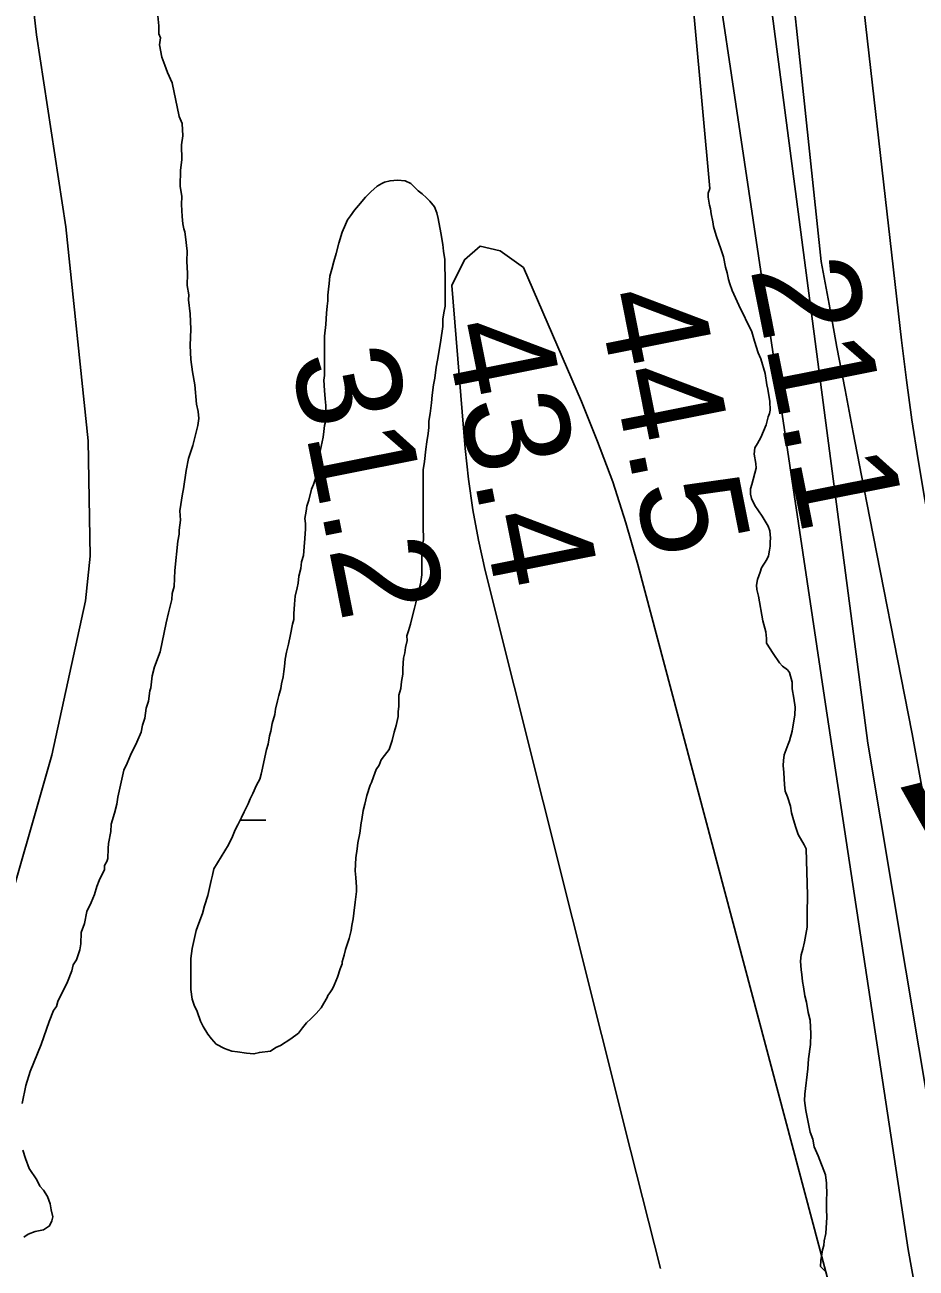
# Model space of a CAD drawing. Extents: x 3250478 to 3288318, y 788638 to 816472.
# Drawn here: x 3274138 to 3274709, y 798809 to 799606 of the extents above; entities that cross this region are included whole.
import ezdxf

# ---------------------------------------------------------------- set-up
doc = ezdxf.new("R2010")
doc.units = 0
for name, color, linetype in [('V-LEVE-TOET', 7, 'Continuous'), ('V-RIVR-RANG', 7, 'Continuous'), ('V-SITE-VEGE', 7, 'Continuous'), ('V-TOPO-DPTH', 7, 'Continuous'), ('V-TOPO-GNAM-IDEN', 7, 'Continuous'), ('V-TOPO-MAJR', 7, 'Continuous'), ('V-TOPO-MINR', 7, 'Continuous'), ('V-WETL-SWMP', 7, 'Continuous')]:
    doc.layers.add(name, color=color, linetype=linetype)

msp = doc.modelspace()

# ---------------------------------------------------------------- linework, layer by layer
at = {"layer": 'V-LEVE-TOET'}
msp.add_lwpolyline([(3274061.85, 798806.12), (3274068.61, 798827.43), (3274077.85, 798859.88), (3274090.64, 798908.6), (3274121.38, 799020.62), (3274155.1, 799137.91), (3274176.53, 799236.89), (3274179.56, 799265.57), (3274178.42, 799339.31), (3274164.12, 799476.63), (3274145.15, 799599.57), (3274136.56, 799676.08), (3274123.48, 799746.83), (3274114.68, 799810.77), (3274107.78, 799900.28), (3274099.15, 800005.14), (3274089.23, 800127.9), (3274066.66, 800323.54), (3274045.78, 800530.48)], dxfattribs=at)
at = {"layer": 'V-SITE-VEGE'}
for points in [[(3274552.31, 799768.08), (3274576.81, 799501.16)], [(3274244.03, 799410.97), (3274243.69, 799420.71), (3274242.69, 799429.82), (3274242.79, 799433.05), (3274241.69, 799438.92), (3274241.94, 799446.69), (3274241.54, 799454.49), (3274241.75, 799460.96), (3274240.74, 799470.07), (3274240.2, 799473.33), (3274239.61, 799475.29), (3274239.07, 799478.55), (3274238.57, 799483.1), (3274238.17, 799490.9), (3274238.34, 799496.07), (3274237.25, 799502.59), (3274237.58, 799512.95), (3274238.44, 799519.41), (3274238.1, 799529.14), (3274238.94, 799534.95), (3274238.54, 799542.74), (3274236.75, 799547.34), (3274232.25, 799568.87), (3274229.22, 799575.45), (3274227.42, 799580.05), (3274225.65, 799585.29), (3274223.96, 799593.12), (3274224.75, 799597.64), (3274223.54, 799600.27), (3274223.7, 799605.45), (3274222.68, 799613.91)], [(3274576.81, 799501.16), (3274575.69, 799498.06), (3274575.76, 799495.62), (3274576.52, 799490.44), (3274577.21, 799488.01), (3274577.61, 799484.96), (3274578.68, 799479.8), (3274579.08, 799476.75), (3274580.78, 799470.98), (3274584.11, 799461.91), (3274585.47, 799457.35), (3274586.9, 799450.67), (3274587.92, 799447.03), (3274588.67, 799442.77), (3274589.66, 799440.04), (3274591.02, 799435.8), (3274595.27, 799426.44), (3274603.74, 799409.26), (3274605.46, 799403.19), (3274607.82, 799395.91), (3274609.46, 799391.98), (3274612.19, 799382.58), (3274613.33, 799375.27), (3274614.02, 799372.54), (3274615.18, 799364.62), (3274615.34, 799359.12), (3274615.1, 799356.97), (3274614.25, 799354.8), (3274612.88, 799349.56), (3274609.45, 799341.5), (3274607.42, 799337.76), (3274605.67, 799334.96), (3274605.17, 799330.97), (3274606.27, 799324.88), (3274606.37, 799321.82), (3274603.62, 799311.34), (3274602.79, 799308.56), (3274602.89, 799305.2), (3274603.58, 799302.46), (3274605.55, 799297.93), (3274610.35, 799291.04), (3274614.21, 799284.73), (3274615.22, 799281.7), (3274615.66, 799277.12), (3274615.43, 799274.67), (3274615.51, 799271.92), (3274614.97, 799269.45), (3274614.47, 799265.77), (3274613.32, 799263.28), (3274609.81, 799257.98), (3274608.98, 799255.2), (3274607.28, 799250.56), (3274606.78, 799246.87), (3274606.86, 799244.12), (3274607.91, 799239.87), (3274610.83, 799224.05), (3274612.57, 799217.06), (3274613, 799212.79), (3274613.09, 799209.73), (3274617.27, 799203.12), (3274621.43, 799197.13), (3274623.33, 799195.05), (3274626.46, 799192.69), (3274627.73, 799190.89), (3274629.45, 799184.82), (3274629.57, 799180.55), (3274630.67, 799174.46), (3274631.46, 799168.67), (3274631.3, 799163.77), (3274629.47, 799153.31), (3274627.83, 799147.14), (3274626.97, 799144.97), (3274624.42, 799138.17), (3274623.92, 799134.48), (3274623.7, 799131.41), (3274624.15, 799126.84), (3274624.69, 799118.9), (3274625.12, 799114.93), (3274626.45, 799111.3), (3274628.47, 799105.24), (3274629.21, 799100.98), (3274629.91, 799097.94), (3274631.61, 799092.18), (3274633.3, 799087.03), (3274637.17, 799080.41), (3274638.46, 799078), (3274639.35, 799048.35), (3274639.1, 799036.41), (3274639.05, 799027.84), (3274637.5, 799018.31), (3274636.41, 799013.69), (3274635.3, 799009.98), (3274634.81, 799005.99), (3274635.28, 799000.49), (3274635.68, 798997.45), (3274636.12, 798992.87), (3274636.83, 798989.53), (3274637.62, 798983.74), (3274638.65, 798979.79), (3274639.77, 798973.09), (3274641.14, 798968.24)], [(3274136.02, 798914.66), (3274138.34, 798926.26), (3274141.22, 798935.24), (3274148.26, 798952.52), (3274153.27, 798967.26), (3274156.09, 798974.3), (3274158.12, 798976.83), (3274158.87, 798980.05), (3274165.11, 798992.81), (3274167.93, 798999.85), (3274168.7, 799003.71), (3274170.75, 799006.89), (3274172.9, 799013.3), (3274173.68, 799017.17), (3274173.91, 799024.29), (3274176.04, 799030.05), (3274177.58, 799037.79), (3274180.36, 799043.53), (3274182.47, 799048.65), (3274183.93, 799053.79), (3274185.35, 799057.63), (3274188.81, 799064.65), (3274188.9, 799067.24), (3274190.28, 799069.79), (3274190.99, 799071.71), (3274191.2, 799078.18), (3274191.3, 799081.42), (3274192.84, 799089.15), (3274192.99, 799093.69), (3274195.16, 799100.75), (3274196.65, 799106.53), (3274197.44, 799111.05), (3274201.24, 799128.43), (3274203.33, 799132.9), (3274205.44, 799138.01), (3274209.59, 799146.31), (3274212.39, 799152.7), (3274213.18, 799157.21), (3274214.62, 799161.7), (3274215.48, 799168.16), (3274216.92, 799172.65), (3274217.78, 799179.1), (3274218.49, 799181.03), (3274219.38, 799188.78), (3274220.87, 799194.56), (3274224.42, 799204.17), (3274228.26, 799222.84), (3274229.76, 799229.28), (3274231.98, 799237.64), (3274232.1, 799241.52), (3274233.54, 799246.01), (3274233.87, 799256.37), (3274235.77, 799275.11), (3274236.56, 799279.62), (3274236.65, 799282.21), (3274237.5, 799288.67), (3274237.04, 799294.52), (3274238.69, 799305.48), (3274239.44, 799308.7), (3274241.11, 799320.32), (3274242.66, 799328.04), (3274245.52, 799336.38), (3274248.53, 799349.25), (3274249.32, 799353.76), (3274248.82, 799358.31), (3274247.67, 799362.89), (3274246.77, 799375.23), (3274245.1, 799383.71), (3274244.05, 799391.53), (3274243.7, 799400.61), (3274244.03, 799410.97)], [(3274641.14, 798968.24), (3274641.41, 798959.37), (3274641.31, 798952.64), (3274640.05, 798943.42), (3274639.63, 798936.98), (3274637.67, 798920.71), (3274637.49, 798916.72), (3274638.29, 798910.32), (3274639.37, 798904.85), (3274641.16, 798896.33), (3274642.82, 798891.79), (3274643.58, 798886.92), (3274646.2, 798881.19), (3274650.85, 798869.08), (3274651.62, 798863.6), (3274651.84, 798856.27), (3274651.6, 798854.12), (3274651.52, 798846.77), (3274651.66, 798841.88), (3274651.06, 798831.46), (3274649.97, 798826.83), (3274649.76, 798823.77), (3274648.93, 798820.99), (3274647.9, 798814.23), (3274647.72, 798810.24), (3274650.55, 798807.58)], [(3274137.16, 798829.06), (3274139.81, 798830.92), (3274144.41, 798832.71), (3274149.63, 798833.84), (3274153.6, 798836.31), (3274155, 798839.5), (3274155.73, 798842.07), (3274154.58, 798846.65), (3274154.06, 798850.56), (3274152.26, 798855.15), (3274149.8, 798859.12), (3274147.29, 798861.79), (3274145.47, 798865.74), (3274140.52, 798873.03), (3274138.14, 798879.59), (3274136.36, 798884.83)]]:
    msp.add_lwpolyline(points, dxfattribs=at)
at = {"layer": 'V-TOPO-DPTH'}
msp.add_lwpolyline([(3274742.13, 799152.69), (3274735.75, 799186.5), (3274725.53, 799241.87), (3274714.65, 799301.83), (3274710.29, 799327.29), (3274706.27, 799352.8), (3274702.75, 799378.39), (3274699.58, 799404.02), (3274667.25, 799687.79), (3274661.31, 799763.01), (3274658.83, 799838.22), (3274661.55, 799913.43), (3274667.73, 799988.63), (3274685.35, 800139.03), (3274613.45, 800366.21), (3274591.93, 800441.34)], dxfattribs=at)
at = {"layer": 'V-TOPO-MAJR'}
for points in [[(3274342.78, 801231.96), (3274650.91, 799170.66)], [(3274650.91, 799170.66), (3274703.78, 798821.19), (3274763.76, 798489.59), (3274905.79, 797655.86), (3275202.78, 796703.67)]]:
    msp.add_lwpolyline(points, dxfattribs=at)
at = {"layer": 'V-TOPO-MINR'}
for points in [[(3274375.61, 801452.77), (3274677.98, 799145.68)], [(3274447.12, 801355.54), (3274648.15, 799454.37), (3274653.17, 799426.92), (3274658.27, 799399.49), (3274663.46, 799372.07), (3274668.7, 799344.66), (3274673.99, 799317.26), (3274679.33, 799289.87), (3274703.89, 799164.61), (3274706.46, 799151.55)], [(3274591.93, 800441.34), (3274613.45, 800366.21), (3274685.35, 800139.03), (3274667.73, 799988.63), (3274661.55, 799913.43), (3274658.83, 799838.22), (3274661.31, 799763.01), (3274667.25, 799687.79), (3274699.58, 799404.02), (3274702.75, 799378.39), (3274706.27, 799352.8), (3274710.29, 799327.29), (3274714.65, 799301.83), (3274725.53, 799241.87), (3274735.75, 799186.5), (3274742.13, 799152.69)], [(3274545.18, 798809.12), (3274525.88, 798884.76), (3274432.83, 799256.38), (3274428.49, 799275.75), (3274424.79, 799295.22), (3274422.05, 799314.85), (3274419.96, 799334.59), (3274411.5, 799439), (3274419.55, 799455.45), (3274429.54, 799464.13), (3274442.44, 799461.17), (3274457.28, 799450.44), (3274494.45, 799364.65), (3274504.88, 799339.01), (3274514.54, 799313.1), (3274523.02, 799286.79), (3274530.72, 799260.21), (3274697.87, 798630.9)], [(3274706.46, 799151.55), (3274830.04, 798470.64), (3274984.7, 797662.18), (3275196.19, 796872.66), (3275244.88, 796729.1)], [(3274677.98, 799145.68), (3274792.16, 798464.33), (3274953.14, 797665.34), (3275230.01, 796698.49)]]:
    msp.add_lwpolyline(points, dxfattribs=at)
at = {"layer": 'V-WETL-SWMP'}
for p, q in [((3274392.17, 799262.44), (3274392.29, 799262.44)), ((3274275.71, 799096.3), (3274292.12, 799096.3))]:
    msp.add_line(p, q, dxfattribs=at)
for points in [[(3274258.98, 799065.11), (3274268.19, 799080.49), (3274270.82, 799085.77), (3274272.57, 799090.16), (3274274.32, 799093.23), (3274276.51, 799098.07), (3274278.27, 799101.58), (3274280.9, 799106.85), (3274282.21, 799109.93), (3274283.96, 799113.44), (3274286.16, 799118.71), (3274288.35, 799122.67), (3274289.22, 799125.74), (3274290.1, 799129.7), (3274290.97, 799133.65), (3274292.72, 799141.56), (3274293.6, 799145.07), (3274294.47, 799150.34), (3274295.34, 799153.42), (3274296.22, 799158.25), (3274297.97, 799163.96), (3274298.4, 799167.47), (3274299.72, 799172.74), (3274300.59, 799176.26), (3274301.9, 799180.65), (3274302.34, 799183.72), (3274303.21, 799188.11), (3274303.65, 799191.63), (3274304.09, 799194.7), (3274304.52, 799199.53), (3274305.39, 799203.93), (3274306.71, 799209.2), (3274308.02, 799215.35), (3274309.33, 799221.93), (3274310.2, 799225.01), (3274310.2, 799228.52), (3274310.63, 799234.67), (3274311.07, 799239.94), (3274312.38, 799245.21), (3274312.82, 799248.29), (3274313.25, 799252.68), (3274314.56, 799257.51), (3274315, 799261.9), (3274316.31, 799265.85), (3274316.75, 799271.56), (3274317.18, 799276.83), (3274317.61, 799282.98), (3274317.61, 799286.49), (3274317.17, 799289.57), (3274318.04, 799294.4), (3274318.48, 799297.47), (3274319.79, 799301.43), (3274321.54, 799308.46), (3274322.85, 799311.53), (3274323.73, 799314.61), (3274324.6, 799318.56), (3274325.04, 799324.27), (3274326.35, 799329.98), (3274327.66, 799335.69), (3274328.97, 799341.84), (3274329.41, 799345.35), (3274329.85, 799349.3), (3274330.72, 799352.38), (3274330.72, 799357.21), (3274330.71, 799362.04), (3274330.27, 799366.43), (3274329.82, 799371.7), (3274329.38, 799378.29), (3274329.81, 799381.36), (3274329.81, 799386.63), (3274329.8, 799391.9), (3274329.8, 799395.85), (3274329.8, 799400.24), (3274329.79, 799406.39), (3274330.66, 799413.86), (3274331.09, 799421.32), (3274331.53, 799425.71), (3274331.96, 799429.23), (3274331.96, 799432.74), (3274332.4, 799436.69), (3274332.83, 799440.21), (3274333.27, 799445.04), (3274334.58, 799449.43), (3274335.89, 799454.26), (3274337.2, 799459.53), (3274338.95, 799466.12), (3274341.14, 799473.15), (3274343.33, 799477.98), (3274344.65, 799481.06), (3274346.4, 799483.69), (3274349.03, 799487.21), (3274351.67, 799490.29), (3274356.05, 799495.56), (3274359.56, 799499.08), (3274363.51, 799502.59), (3274366.58, 799504.35), (3274368.34, 799505.23), (3274371.85, 799506.11), (3274376.68, 799506.56), (3274381.51, 799506.12), (3274385.03, 799504.37)], [(3274385.03, 799504.37), (3274389.86, 799499.55), (3274392.5, 799497.79), (3274395.14, 799495.16), (3274397.33, 799492.97), (3274400.41, 799489.46), (3274401.73, 799485.51), (3274402.61, 799481.99), (3274404.38, 799472.77), (3274405.7, 799465.31), (3274406.15, 799460.92), (3274407.03, 799455.65), (3274407.03, 799451.26), (3274407.04, 799444.23), (3274407.04, 799439.84), (3274407.05, 799435.45), (3274407.05, 799430.62), (3274407.06, 799425.79), (3274406.19, 799421.4), (3274405.75, 799417.44), (3274405.75, 799412.61), (3274404.45, 799403.83), (3274403.57, 799398.56), (3274402.26, 799391.09), (3274401.39, 799386.7), (3274400.52, 799379.67), (3274399.64, 799375.28), (3274398.77, 799368.69), (3274398.34, 799363.86), (3274397.46, 799356.83), (3274396.59, 799352), (3274396.6, 799348.05), (3274396.16, 799344.1), (3274395.29, 799338.83), (3274394.85, 799334), (3274393.98, 799326.09), (3274393.11, 799320.82), (3274393.12, 799312.48), (3274393.12, 799305.89), (3274393.13, 799296.67), (3274393.14, 799290.52), (3274393.14, 799284.81), (3274393.15, 799276.03), (3274392.28, 799271.2), (3274392.28, 799264.61), (3274392.29, 799261.1), (3274392.29, 799257.15), (3274392.29, 799253.63), (3274391.42, 799247.48), (3274389.23, 799239.58), (3274388.36, 799235.62), (3274387.48, 799232.11), (3274385.73, 799225.52), (3274384.86, 799222.01), (3274383.55, 799217.61), (3274382.67, 799214.54), (3274382.68, 799211.47), (3274381.8, 799207.07), (3274381.37, 799203.56), (3274380.49, 799200.05), (3274380.06, 799193.46), (3274380.06, 799189.95), (3274379.19, 799185.11), (3274378.75, 799180.72), (3274377.44, 799176.33), (3274377.44, 799172.38), (3274377.45, 799169.3), (3274377.01, 799165.79), (3274377.01, 799162.72), (3274375.7, 799157.01), (3274374.39, 799152.61), (3274373.08, 799147.34), (3274371.33, 799141.63), (3274368.25, 799137.68), (3274366.06, 799135.04), (3274364.75, 799131.53), (3274362.99, 799128.89), (3274361.24, 799124.06), (3274359.93, 799120.54), (3274359.05, 799118.79), (3274356.86, 799112.2), (3274355.55, 799106.49), (3274354.68, 799102.53), (3274353.8, 799096.82), (3274353.37, 799094.63), (3274352.49, 799088.04), (3274351.18, 799081.89), (3274350.75, 799077.94), (3274349.87, 799072.23), (3274349.44, 799063.88), (3274349.89, 799059.49), (3274350.33, 799053.35), (3274350.33, 799050.71), (3274349.46, 799043.68), (3274348.59, 799036.66), (3274348.16, 799033.14), (3274347.28, 799028.75), (3274346.85, 799025.68), (3274345.53, 799020.41), (3274343.34, 799013.38), (3274342.47, 799009.86)], [(3274342.47, 799009.86), (3274341.16, 799005.47), (3274341.16, 799004.15), (3274339.84, 799001.08), (3274338.09, 798995.81), (3274335.9, 798990.54), (3274335.02, 798988.34), (3274333.27, 798985.7), (3274331.96, 798983.95), (3274331.52, 798982.63), (3274329.33, 798979.11), (3274327.57, 798976.04), (3274324.5, 798972.52), (3274320.99, 798969), (3274318.36, 798966.37), (3274315.73, 798963.29), (3274313.1, 798959.77), (3274308.27, 798956.26), (3274301.69, 798951.86), (3274298.61, 798950.54), (3274295.1, 798948.34), (3274288.08, 798947.45), (3274284.56, 798946.57), (3274279.73, 798947.01), (3274274.02, 798947.88), (3274270.51, 798948.32), (3274265.68, 798950.07), (3274260.41, 798952.7), (3274257.33, 798956.21), (3274255.13, 798959.28), (3274252.05, 798964.11), (3274250.29, 798967.62), (3274248.09, 798973.76), (3274246.33, 798977.71), (3274245.01, 798981.67), (3274244.12, 798987.81), (3274244.12, 798991.33), (3274244.12, 798997.47), (3274244.11, 799002.3), (3274244.1, 799007.57), (3274244.98, 799014.16), (3274246.29, 799019.87), (3274247.6, 799025.58), (3274249.35, 799030.41), (3274251.54, 799036.56), (3274252.85, 799041.4), (3274255.04, 799047.98), (3274255.92, 799051.94), (3274257.23, 799057.65), (3274258.11, 799061.16), (3274258.98, 799065.11)]]:
    msp.add_lwpolyline(points, dxfattribs=at)

# ---------------------------------------------------------------- texts
at = {"layer": 'V-RIVR-RANG'}
for s, p in [('21.1', (3274602.61, 799449.91)), ('44.5', (3274504.12, 799432.46)), ('43.4', (3274406.1, 799412.69)), ('31.2', (3274308.07, 799392.91))]:
    msp.add_text(s, height=67, rotation=281.26833, dxfattribs=at).set_placement(p)
at = {"layer": 'V-TOPO-GNAM-IDEN'}
msp.add_text('WATERLOO LDG.', height=99.9998, rotation=14.25831, dxfattribs=at).set_placement((3274723.11, 799020.11))

doc.saveas('drawing.dxf')
